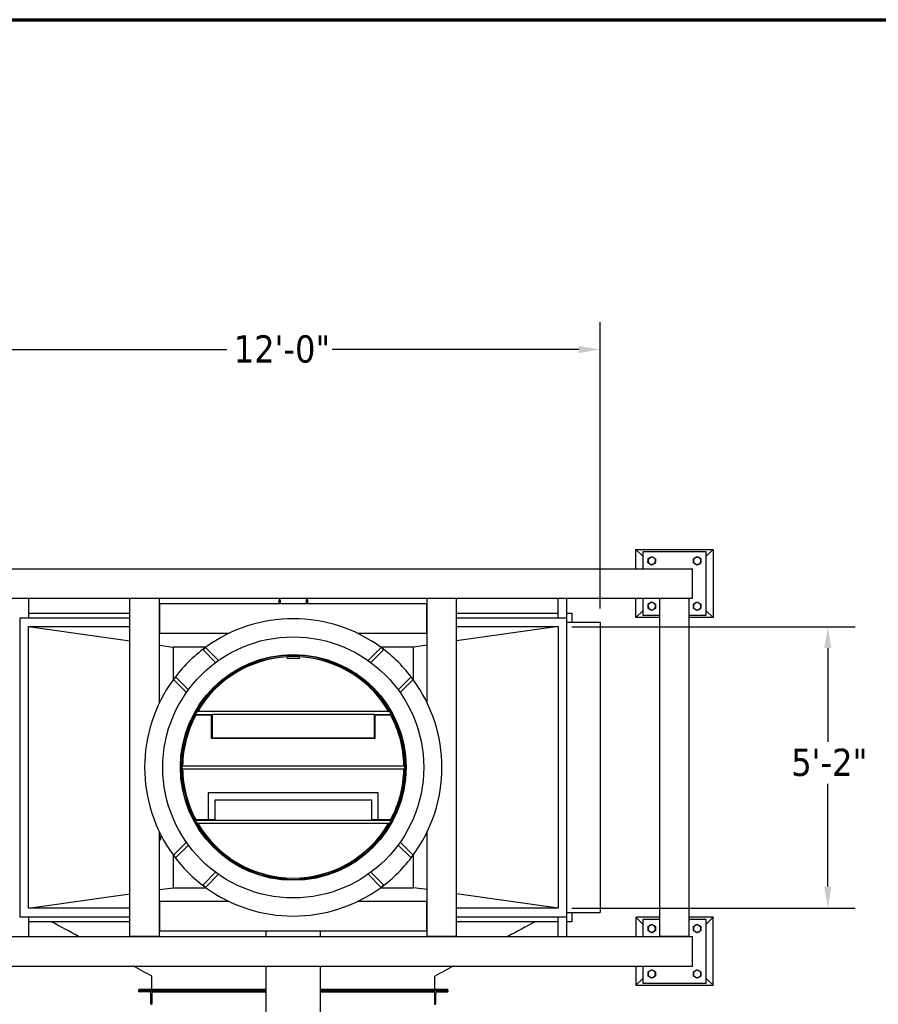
# Model space of a CAD drawing. Header units: inches. Extents: x 36 to 1719, y -84 to 1122.
# Tile 519 of 571: x 730 to 919, y 905 to 1122. Entities that reach past the tile are written whole.
import ezdxf

# ---------------------------------------------------------------- set-up
doc = ezdxf.new("R2010")
doc.units = ezdxf.units.IN
doc.header["$LTSCALE"] = 48
doc.header["$MEASUREMENT"] = 0
for name, color, linetype, lineweight in [('Border (ANSI)', 7, 'Continuous', 70), ('Dimension (ANSI)', 7, 'Continuous', 25), ('Visible (ANSI)', 7, 'Continuous', 30)]:
    doc.layers.add(name, color=color, linetype=linetype, lineweight=lineweight)
doc.styles.add('Note Text (ANSI)', font='tahoma.ttf')
doc.dimstyles.new('Architectural (ANSI)', dxfattribs={"dimscale": 48, "dimtxt": 0.125, "dimasz": 0.098425, "dimexe": 0.125, "dimexo": 0.0625, "dimgap": 0.031496, "dimtad": 0, "dimtih": 1, "dimtoh": 1, "dimdec": 4, "dimrnd": 1e-08, "dimzin": 3, "dimdsep": 46, "dimlunit": 4, "dimtxsty": 'Note Text (ANSI)', "dimcen": 0.09, "dimdle": 0.393701, "dimclrd": 256, "dimclre": 256, "dimclrt": 256, "dimadec": 0, "dimazin": 3, "dimtfac": 0.96, "dimtofl": 0, "dimtmove": 0, "dimatfit": 3, "dimfxl": 1, "dimfrac": 2, "dimtolj": 1, "dimtzin": 12, "dimlwd": -1, "dimlwe": -1, "dimarcsym": 0})

# ---------------------------------------------------------------- blocks, each defined once
blk = doc.blocks.new('Borders SUPERIOR BORDER')
at = {"layer": 'Border (ANSI)'}
blk.add_line((0.75, 23.375), (35.25, 23.375), dxfattribs=at)
blk = doc.blocks.new('*D18')
at = {"layer": 'Defpoints', "color": 0, "transparency": 16777216}
for p in [(857.6, 1049.36), (713.6, 989.3), (857.6, 989.3)]:
    blk.add_point(p, dxfattribs=at)
at = {"layer": 'Dimension (ANSI)', "transparency": 16777216}
for p, q in [((713.6, 992.3), (713.6, 1055.36)), ((857.6, 992.3), (857.6, 1055.36)), ((718.33, 1049.36), (775.35, 1049.36)), ((852.88, 1049.36), (798.57, 1049.36))]:
    blk.add_line(p, q, dxfattribs=at)
for points in [[(718.33, 1050.15), (718.33, 1048.57), (713.6, 1049.36)], [(852.88, 1050.15), (852.88, 1048.57), (857.6, 1049.36)]]:
    blk.add_solid(points, dxfattribs=at)
at = {"layer": 'Dimension (ANSI)', "transparency": 16777216, "insert": (776.86, 1052.48), "char_height": 6, "attachment_point": 1, "style": 'Note Text (ANSI)'}
blk.add_mtext('\\A1;12\'-0"', dxfattribs=at)
blk = doc.blocks.new('*D19')
at = {"layer": 'Defpoints', "color": 0, "transparency": 16777216}
for p in [(848.35, 988.3), (848.35, 926.3), (907.77, 926.3)]:
    blk.add_point(p, dxfattribs=at)
at = {"layer": 'Dimension (ANSI)', "transparency": 16777216}
for p, q in [((851.35, 988.3), (913.77, 988.3)), ((907.77, 983.58), (907.77, 962.94)), ((907.77, 931.03), (907.77, 953.67)), ((851.35, 926.3), (913.77, 926.3))]:
    blk.add_line(p, q, dxfattribs=at)
for points in [[(906.99, 983.58), (908.56, 983.58), (907.77, 988.3)], [(906.99, 931.03), (908.56, 931.03), (907.77, 926.3)]]:
    blk.add_solid(points, dxfattribs=at)
at = {"layer": 'Dimension (ANSI)', "transparency": 16777216, "insert": (899.72, 961.43), "char_height": 6, "attachment_point": 1, "style": 'Note Text (ANSI)'}
blk.add_mtext('\\A1;5\'-2"', dxfattribs=at)
blk = doc.blocks.new('*D22')
at = {"layer": 'Defpoints', "color": 0, "transparency": 16777216}
for p in [(702.01, 1001.05), (609.74, 760.49), (738.92, 760.49)]:
    blk.add_point(p, dxfattribs=at)
at = {"layer": 'Dimension (ANSI)', "transparency": 16777216}
for p, q in [((699.01, 1001.05), (603.74, 1001.05)), ((609.74, 996.33), (609.74, 900.57)), ((609.74, 765.22), (609.74, 889.97)), ((735.92, 760.49), (603.74, 760.49))]:
    blk.add_line(p, q, dxfattribs=at)
for points in [[(608.95, 996.33), (610.53, 996.33), (609.74, 1001.05)], [(608.95, 765.22), (610.53, 765.22), (609.74, 760.49)]]:
    blk.add_solid(points, dxfattribs=at)
at = {"layer": 'Dimension (ANSI)', "transparency": 16777216, "insert": (589.78, 899.06), "char_height": 6, "attachment_point": 1, "style": 'Note Text (ANSI)'}
blk.add_mtext('\\A1;20\'-0 9/16"', dxfattribs=at)

msp = doc.modelspace()

# ---------------------------------------------------------------- linework, layer by layer
at = {"layer": 'Visible (ANSI)'}
for p, q in [((865.47918, 1001.0529), (865.47918, 1005.3029)), ((865.47918, 1005.3029), (882.47918, 1005.3029)), ((865.47918, 1005.3029), (866.97918, 1003.8029)), ((866.97918, 1004.8029), (866.97918, 1001.0529)), ((880.97918, 1004.8029), (866.97918, 1004.8029)), ((882.47918, 1005.3029), (880.97918, 1003.8029)), ((880.97918, 990.8029), (880.97918, 1004.8029)), ((882.47918, 1005.3029), (882.47918, 990.3029)), ((702.01418, 1001.0529), (877.94418, 1001.0529)), ((877.94418, 994.5529), (877.94418, 1001.0529)), ((702.01418, 994.5529), (877.94418, 994.5529)), ((731.60418, 994.5529), (731.60418, 990.2029)), ((753.97918, 920.1129), (753.97918, 994.4929)), ((760.47918, 994.4929), (753.97918, 994.4929)), ((756.91739, 994.4929), (756.91739, 994.5529)), ((757.54097, 994.5529), (757.54097, 994.4929)), ((760.47918, 971.52656), (760.47918, 994.4929)), ((786.79168, 994.0624), (786.79168, 993.3029)), ((787.16668, 993.3029), (787.16668, 994.0624)), ((792.79168, 994.0624), (792.79168, 993.3029)), ((793.16668, 993.3029), (793.16668, 994.0624)), ((819.47918, 971.52656), (819.47918, 994.4929)), ((825.97918, 994.4929), (819.47918, 994.4929)), ((822.41739, 994.4929), (822.41739, 994.5529)), ((823.04097, 994.5529), (823.04097, 994.4929)), ((825.97918, 920.1129), (825.97918, 994.4929)), ((848.35418, 990.2029), (848.35418, 994.5529)), ((850.27418, 920.0529), (850.27418, 994.5529)), ((865.47918, 990.3029), (865.47918, 994.5529)), ((866.97918, 994.5529), (866.97918, 990.8029)), ((877.22918, 994.4929), (870.72918, 994.4929)), ((870.72918, 920.1129), (870.72918, 994.4929)), ((873.66739, 994.4929), (873.66739, 994.5529)), ((874.29097, 994.5529), (874.29097, 994.4929)), ((877.22918, 920.1129), (877.22918, 994.4929)), ((731.60418, 991.3039), (753.97918, 991.3039)), ((760.47918, 991.3039), (760.53918, 991.3039)), ((760.53918, 993.3029), (760.53918, 986.8029)), ((819.41918, 993.3029), (760.53918, 993.3029)), ((819.41918, 986.8029), (819.41918, 993.3029)), ((819.41918, 991.3039), (819.47918, 991.3039)), ((825.97918, 991.3039), (848.35418, 991.3039)), ((850.27418, 991.3039), (851.35518, 991.3039)), ((851.35518, 991.3039), (851.35518, 989.3029)), ((865.47918, 990.3029), (866.97918, 991.8029)), ((882.47918, 990.3029), (880.97918, 991.8029)), ((729.70418, 990.2029), (729.70418, 924.4029)), ((753.97918, 990.2029), (729.70418, 990.2029)), ((760.47918, 990.36468), (760.53918, 990.36468)), ((760.53918, 989.74111), (760.47918, 989.74111)), ((819.41918, 990.36468), (819.47918, 990.36468)), ((819.47918, 989.74111), (819.41918, 989.74111)), ((850.25418, 990.2029), (825.97918, 990.2029)), ((850.25418, 924.4029), (850.25418, 990.2029)), ((850.27418, 989.3029), (857.60418, 989.3029)), ((857.60418, 989.3029), (857.60418, 925.3029)), ((870.72918, 990.3029), (865.47918, 990.3029)), ((866.97918, 990.8029), (870.72918, 990.8029)), ((877.22918, 990.8029), (880.97918, 990.8029)), ((882.47918, 990.3029), (877.22918, 990.3029)), ((731.60418, 988.3029), (753.97918, 988.3029)), ((731.60418, 926.3029), (731.60418, 988.3029)), ((731.60418, 988.3029), (753.97918, 985.14407)), ((760.47918, 988.3029), (760.53918, 988.3029)), ((819.41918, 988.3029), (819.47918, 988.3029)), ((825.97918, 988.3029), (848.35418, 988.3029)), ((848.35418, 988.3029), (825.97918, 985.14407)), ((848.35418, 988.3029), (848.35418, 926.3029)), ((775.75552, 986.8029), (760.53918, 986.8029)), ((819.41918, 986.8029), (804.20284, 986.8029)), ((760.47918, 984.22643), (763.47918, 983.8029)), ((763.47918, 983.8029), (763.47918, 976.5464)), ((770.73568, 983.8029), (763.47918, 983.8029)), ((770.09812, 983.19437), (770.62845, 983.7247)), ((772.87842, 980.41407), (770.09812, 983.19437)), ((770.62845, 983.7247), (773.49519, 980.85795)), ((806.46317, 980.85795), (809.32992, 983.7247)), ((809.86025, 983.19437), (807.07995, 980.41407)), ((816.47918, 983.8029), (809.22269, 983.8029)), ((809.32992, 983.7247), (809.86025, 983.19437)), ((819.47918, 984.22643), (816.47918, 983.8029)), ((816.47918, 976.5464), (816.47918, 983.8029)), ((788.59021, 981.76349), (788.61855, 981.2643)), ((791.33981, 981.2643), (791.36816, 981.76349)), ((763.55738, 976.65363), (764.08771, 977.18396)), ((766.42413, 973.78689), (763.55738, 976.65363)), ((764.08771, 977.18396), (766.86801, 974.40366)), ((775.65373, 977.63876), (775.74345, 977.54904)), ((775.74345, 977.54904), (776.22146, 978.02706)), ((803.7369, 978.02706), (804.21492, 977.54904)), ((804.21492, 977.54904), (804.30463, 977.63876)), ((813.09035, 974.40366), (815.87065, 977.18396)), ((816.40098, 976.65363), (813.53424, 973.78689)), ((815.87065, 977.18396), (816.40098, 976.65363)), ((768.83422, 969.6779), (768.97918, 969.6779)), ((768.97918, 969.6779), (810.97918, 969.6779)), ((769.25502, 971.06062), (769.73304, 971.53863)), ((769.73304, 971.53863), (769.64332, 971.62835)), ((810.31504, 971.62835), (810.22533, 971.53863)), ((810.22533, 971.53863), (810.70334, 971.06062)), ((810.97918, 969.6779), (811.12414, 969.6779)), ((768.41279, 968.9279), (772.11254, 968.9279)), ((771.98754, 968.8029), (768.48754, 968.8029)), ((771.98754, 963.6779), (771.98754, 968.8029)), ((772.11254, 968.8029), (771.98754, 968.8029)), ((772.11254, 968.9279), (772.11254, 963.8029)), ((807.84582, 968.9279), (772.11254, 968.9279)), ((807.84582, 963.8029), (807.84582, 968.9279)), ((807.84582, 968.9279), (811.54558, 968.9279)), ((807.97082, 968.8029), (807.84582, 968.8029)), ((807.97082, 968.8029), (807.97082, 963.6779)), ((811.47082, 968.8029), (807.97082, 968.8029)), ((807.97082, 963.6779), (771.98754, 963.6779)), ((772.11254, 963.8029), (807.84582, 963.8029)), ((765.561, 959.30348), (765.68642, 959.30348)), ((814.27194, 959.30348), (814.39736, 959.30348)), ((765.48205, 957.6779), (765.60707, 957.6779)), ((765.48205, 956.9279), (765.60707, 956.9279)), ((765.60707, 957.6779), (814.3513, 957.6779)), ((814.3513, 956.9279), (765.60707, 956.9279)), ((814.3513, 957.6779), (814.47631, 957.6779)), ((814.3513, 956.9279), (814.47631, 956.9279)), ((771.23754, 951.6779), (771.23754, 945.8029)), ((808.72082, 951.6779), (771.23754, 951.6779)), ((772.73754, 950.1779), (807.22082, 950.1779)), ((772.73754, 945.8029), (772.73754, 950.1779)), ((807.22082, 950.1779), (807.22082, 945.8029)), ((808.72082, 945.8029), (808.72082, 951.6779)), ((768.41279, 945.6779), (772.11254, 945.6779)), ((768.48754, 945.8029), (771.23754, 945.8029)), ((771.23754, 945.8029), (772.73754, 945.8029)), ((772.11254, 945.8029), (772.11254, 945.6779)), ((772.11254, 945.6779), (807.84582, 945.6779)), ((807.22082, 945.8029), (808.72082, 945.8029)), ((807.84582, 945.6779), (807.84582, 945.8029)), ((807.84582, 945.6779), (811.54558, 945.6779)), ((808.72082, 945.8029), (811.47082, 945.8029)), ((768.83422, 944.9279), (768.97918, 944.9279)), ((810.97918, 944.9279), (768.97918, 944.9279)), ((769.73304, 943.06716), (769.25502, 943.54518)), ((810.70334, 943.54518), (810.22533, 943.06716)), ((810.97918, 944.9279), (811.12414, 944.9279)), ((760.47918, 920.1129), (760.47918, 943.07924)), ((760.47918, 942.14298), (760.73669, 942.14298)), ((760.47918, 941.76859), (760.73669, 941.76859)), ((760.47918, 941.39298), (760.73669, 941.39298)), ((760.47918, 941.39175), (760.73669, 941.39175)), ((760.77018, 942.14236), (760.77018, 942.14237)), ((760.77018, 941.95578), (760.77018, 942.14236)), ((760.77018, 941.58078), (760.77018, 941.95578)), ((760.77018, 941.39237), (760.77018, 941.58078)), ((760.77018, 941.39236), (760.77018, 941.39237)), ((760.77018, 941.39236), (760.77018, 941.39236)), ((769.64332, 942.97745), (769.73304, 943.06716)), ((810.22533, 943.06716), (810.31504, 942.97745)), ((819.47918, 920.1129), (819.47918, 943.07924)), ((763.55738, 937.95216), (766.42413, 940.81891)), ((766.86801, 940.20213), (764.08771, 937.42183)), ((815.87065, 937.42183), (813.09035, 940.20213)), ((813.53424, 940.81891), (816.40098, 937.95216)), ((763.47918, 938.05939), (763.47918, 930.8029)), ((764.08771, 937.42183), (763.55738, 937.95216)), ((775.74345, 937.05675), (775.65373, 936.96704)), ((776.22146, 936.57874), (775.74345, 937.05675)), ((804.21492, 937.05675), (803.7369, 936.57874)), ((804.30463, 936.96704), (804.21492, 937.05675)), ((816.40098, 937.95216), (815.87065, 937.42183)), ((816.47918, 930.8029), (816.47918, 938.05939)), ((770.09812, 931.41143), (772.87842, 934.19172)), ((773.49519, 933.74784), (770.62845, 930.8811)), ((783.97918, 933.6779), (783.97918, 933.54895)), ((788.5973, 932.9671), (788.59021, 932.8423)), ((791.36816, 932.8423), (791.36107, 932.9671)), ((795.97918, 933.6779), (795.97918, 933.54895)), ((809.32992, 930.8811), (806.46317, 933.74784)), ((807.07995, 934.19172), (809.86025, 931.41143)), ((760.47918, 930.37937), (763.47918, 930.8029)), ((763.47918, 930.8029), (770.73568, 930.8029)), ((770.62845, 930.8811), (770.09812, 931.41143)), ((809.22269, 930.8029), (816.47918, 930.8029)), ((809.86025, 931.41143), (809.32992, 930.8811)), ((819.47918, 930.37937), (816.47918, 930.8029)), ((731.60418, 926.3029), (753.97918, 929.46172)), ((848.35418, 926.3029), (825.97918, 929.46172)), ((753.97918, 926.3029), (731.60418, 926.3029)), ((760.53918, 926.3029), (760.47918, 926.3029)), ((760.53918, 927.8029), (775.75552, 927.8029)), ((760.53918, 927.8029), (760.53918, 921.3029)), ((804.20284, 927.8029), (819.41918, 927.8029)), ((819.41918, 921.3029), (819.41918, 927.8029)), ((819.47918, 926.3029), (819.41918, 926.3029)), ((848.35418, 926.3029), (825.97918, 926.3029)), ((729.70418, 924.4029), (753.97918, 924.4029)), ((731.60418, 924.4029), (731.60418, 920.0529)), ((760.47918, 924.86468), (760.53918, 924.86468)), ((760.53918, 924.24111), (760.47918, 924.24111)), ((819.41918, 924.86468), (819.47918, 924.86468)), ((819.47918, 924.24111), (819.41918, 924.24111)), ((825.97918, 924.4029), (850.25418, 924.4029)), ((848.35418, 920.0529), (848.35418, 924.4029)), ((850.27418, 925.3029), (857.60418, 925.3029)), ((851.35518, 925.3029), (851.35518, 923.3039)), ((865.47918, 924.3029), (865.47918, 920.0529)), ((870.72918, 924.3029), (865.47918, 924.3029)), ((865.47918, 924.3029), (866.97918, 922.8029)), ((882.47918, 924.3029), (877.22918, 924.3029)), ((882.47918, 924.3029), (880.97918, 922.8029)), ((882.47918, 909.3029), (882.47918, 924.3029)), ((753.97918, 923.3039), (731.60418, 923.3039)), ((760.53918, 923.3039), (760.47918, 923.3039)), ((819.47918, 923.3039), (819.41918, 923.3039)), ((848.35418, 923.3039), (825.97918, 923.3039)), ((851.35518, 923.3039), (850.27418, 923.3039)), ((866.97918, 923.8029), (866.97918, 920.0529)), ((870.72918, 923.8029), (866.97918, 923.8029)), ((880.97918, 923.8029), (877.22918, 923.8029)), ((880.97918, 909.8029), (880.97918, 923.8029)), ((702.01418, 920.0529), (877.94418, 920.0529)), ((753.97918, 920.1129), (760.47918, 920.1129)), ((756.91739, 920.0529), (756.91739, 920.1129)), ((757.54097, 920.1129), (757.54097, 920.0529)), ((760.53918, 921.3029), (819.41918, 921.3029)), ((783.97918, 920.0529), (783.97918, 921.3029)), ((795.97918, 920.0529), (795.97918, 921.3029)), ((819.47918, 920.1129), (825.97918, 920.1129)), ((822.41739, 920.0529), (822.41739, 920.1129)), ((823.04097, 920.1129), (823.04097, 920.0529)), ((870.72918, 920.1129), (877.22918, 920.1129)), ((873.66739, 920.0529), (873.66739, 920.1129)), ((874.29097, 920.1129), (874.29097, 920.0529)), ((877.94418, 913.5529), (877.94418, 920.0529)), ((702.01418, 913.5529), (877.94418, 913.5529)), ((783.97918, 854.7154), (783.97918, 913.5529)), ((795.97918, 854.7154), (795.97918, 913.5529)), ((865.47918, 913.5529), (865.47918, 909.3029)), ((866.97918, 913.5529), (866.97918, 909.8029)), ((758.79268, 908.4289), (758.79268, 911.3173)), ((821.16768, 908.4289), (821.16768, 911.3173)), ((865.47918, 909.3029), (866.97918, 910.8029)), ((865.47918, 909.3029), (882.47918, 909.3029)), ((866.97918, 909.8029), (880.97918, 909.8029)), ((882.47918, 909.3029), (880.97918, 910.8029)), ((755.82393, 908.0564), (755.82393, 908.1164)), ((755.82393, 908.1164), (758.82393, 908.1164)), ((755.98018, 908.4289), (783.97918, 908.4289)), ((755.98018, 908.4289), (755.98018, 908.2414)), ((755.98018, 908.2414), (783.97918, 908.2414)), ((758.19393, 907.8664), (756.01393, 907.8664)), ((758.57393, 905.3064), (758.57393, 907.4864)), ((758.82393, 908.1164), (758.82393, 905.1164)), ((758.82393, 908.1164), (783.97918, 908.1164)), ((758.82393, 908.0564), (758.82393, 908.1164)), ((758.82393, 907.8664), (783.97918, 907.8664)), ((795.97918, 908.4289), (823.98018, 908.4289)), ((795.97918, 908.2414), (823.98018, 908.2414)), ((795.97918, 908.1164), (821.13633, 908.1164)), ((795.97918, 907.8664), (821.13633, 907.8664)), ((824.13633, 908.1164), (821.13633, 908.1164)), ((821.13633, 908.1164), (821.13633, 905.1164)), ((821.13633, 908.0564), (821.13633, 908.1164)), ((821.38633, 905.3064), (821.38633, 907.4864)), ((821.76633, 907.8664), (823.94633, 907.8664)), ((823.98018, 908.4289), (823.98018, 908.2414)), ((824.13633, 908.0564), (824.13633, 908.1164)), ((758.82393, 905.1164), (758.76393, 905.1164)), ((821.13633, 905.1164), (821.19633, 905.1164))]:
    msp.add_line(p, q, dxfattribs=at)
for radius in [28.75, 24.875, 24.75, 24.5]:
    msp.add_circle((789.97918, 957.3029), radius, dxfattribs=at)
for centre, radius, start, end in [((868.97918, 1002.8029), 0.8125, 174.8071497, 234.8071497), ((868.97918, 1002.8029), 0.8125, 114.8071497, 174.8071497), ((868.97918, 1002.8029), 0.8125, 234.8071497, 294.8071497), ((868.97918, 1002.8029), 0.8125, 54.8071497, 114.8071497), ((868.97918, 1002.8029), 0.8125, 294.8071497, 354.8071497), ((868.97918, 1002.8029), 0.8125, 354.8071497, 54.8071497), ((878.97918, 1002.8029), 0.8125, 120, 180), ((878.97918, 1002.8029), 0.8125, 180, 240), ((878.97918, 1002.8029), 0.8125, 60, 120), ((878.97918, 1002.8029), 0.8125, 240, 300), ((878.97918, 1002.8029), 0.8125, 0, 60), ((878.97918, 1002.8029), 0.8125, 300, 0), ((786.97918, 994.0624), 0.1875, 0, 180), ((792.97918, 994.0624), 0.1875, 0, 180), ((868.97918, 992.8029), 0.8125, 117.5537863, 177.5537863), ((868.97918, 992.8029), 0.8125, 57.5537863, 117.5537863), ((868.97918, 992.8029), 0.8125, 357.5537863, 57.5537863), ((878.97918, 992.8029), 0.8125, 120, 180), ((878.97918, 992.8029), 0.8125, 60, 120), ((878.97918, 992.8029), 0.8125, 0, 60), ((868.97918, 992.8029), 0.8125, 177.5537863, 237.5537863), ((868.97918, 992.8029), 0.8125, 237.5537863, 297.5537863), ((868.97918, 992.8029), 0.8125, 297.5537863, 357.5537863), ((878.97918, 992.8029), 0.8125, 180, 240), ((878.97918, 992.8029), 0.8125, 240, 300), ((878.97918, 992.8029), 0.8125, 300, 0), ((789.97918, 957.3029), 32.75, 53.7817906, 126.2182094), ((789.97918, 957.3029), 32.75, 126.2182094, 143.7817906), ((789.97918, 957.3029), 32.75, 36.2182094, 53.7817906), ((789.97918, 957.3029), 24.375, 93.25, 149.4897626), ((789.97918, 957.3029), 24, 86.75, 93.25), ((789.97918, 957.3029), 24.375, 30.5102374, 86.75), ((789.97918, 957.3029), 32.75, 143.7817906, 216.2182094), ((789.97918, 957.3029), 32.75, 323.7817906, 36.2182094), ((789.97918, 957.3029), 24.375, 151.8491312, 179.1184917), ((789.97918, 957.3029), 24.375, 0.8815083, 28.1508688), ((789.97918, 957.3029), 24.375, 180.8815083, 208.1508688), ((789.97918, 957.3029), 24.375, 331.8491312, 359.1184917), ((789.97918, 957.3029), 24.375, 210.5102374, 329.4897626), ((789.97918, 957.3029), 32.75, 216.2182094, 233.7817906), ((789.97918, 957.3029), 32.75, 306.2182094, 323.7817906), ((789.97918, 957.3029), 32.75, 233.7817906, 306.2182094), ((868.97918, 921.8029), 0.8125, 120, 180), ((868.97918, 921.8029), 0.8125, 180, 240), ((868.97918, 921.8029), 0.8125, 60, 120), ((868.97918, 921.8029), 0.8125, 0, 60), ((868.97918, 921.8029), 0.8125, 300, 0), ((878.97918, 921.8029), 0.8125, 120, 180), ((878.97918, 921.8029), 0.8125, 180, 240), ((878.97918, 921.8029), 0.8125, 60, 120), ((878.97918, 921.8029), 0.8125, 0, 60), ((878.97918, 921.8029), 0.8125, 300, 0), ((868.97918, 921.8029), 0.8125, 240, 300), ((878.97918, 921.8029), 0.8125, 240, 300), ((868.97918, 911.8029), 0.8125, 120, 180), ((868.97918, 911.8029), 0.8125, 180, 240), ((868.97918, 911.8029), 0.8125, 60, 120), ((868.97918, 911.8029), 0.8125, 240, 300), ((868.97918, 911.8029), 0.8125, 0, 60), ((868.97918, 911.8029), 0.8125, 300, 0), ((878.97918, 911.8029), 0.8125, 120, 180), ((878.97918, 911.8029), 0.8125, 180, 240), ((878.97918, 911.8029), 0.8125, 60, 120), ((878.97918, 911.8029), 0.8125, 240, 300), ((878.97918, 911.8029), 0.8125, 0, 60), ((878.97918, 911.8029), 0.8125, 300, 0), ((756.01393, 908.0564), 0.19, 180, 270), ((758.19393, 907.4864), 0.38, 0, 90), ((821.76633, 907.4864), 0.38, 90, 180), ((823.94633, 908.0564), 0.19, 270, 0), ((758.76393, 905.3064), 0.19, 180, 270), ((821.19633, 905.3064), 0.19, 270, 0)]:
    msp.add_arc(centre, radius, start, end, dxfattribs=at)
for points, weights in [([(868.12756, 1002.40926), (868.15031, 1002.65962), (868.17002, 1002.87644)], [1, 1.0379548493, 1]), ([(868.51091, 1002.13891), (868.333, 1002.26438), (868.12756, 1002.40926)], [1, 1.0379548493, 1]), ([(868.17002, 1002.87644), (868.18972, 1003.09325), (868.21247, 1003.34361)], [1, 1.0379548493, 1]), ([(868.21247, 1003.34361), (868.44067, 1003.44908), (868.63828, 1003.54042)], [1, 1.0379548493, 1]), ([(868.89427, 1001.86855), (868.68883, 1002.01344), (868.51091, 1002.13891)], [1, 1.0379548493, 1]), ([(868.63828, 1003.54042), (868.8359, 1003.63177), (869.0641, 1003.73724)], [1, 1.0379548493, 1]), ([(869.32008, 1002.06537), (869.12246, 1001.97403), (868.89427, 1001.86855)], [1, 1.0379548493, 1]), ([(869.0641, 1003.73724), (869.26953, 1003.59236), (869.44745, 1003.46689)], [1, 1.0379548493, 1]), ([(869.74589, 1002.26219), (869.5177, 1002.15671), (869.32008, 1002.06537)], [1, 1.0379548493, 1]), ([(869.44745, 1003.46689), (869.62537, 1003.34141), (869.8308, 1003.19653)], [1, 1.0379548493, 1]), ([(869.78835, 1002.72936), (869.76864, 1002.51254), (869.74589, 1002.26219)], [1, 1.0379548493, 1]), ([(869.8308, 1003.19653), (869.80805, 1002.94617), (869.78835, 1002.72936)], [1, 1.0379548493, 1]), ([(878.16668, 1003.27199), (878.38439, 1003.39769), (878.57293, 1003.50654)], [1, 1.0379548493, 1]), ([(878.16668, 1002.8029), (878.16668, 1003.02061), (878.16668, 1003.27199)], [1, 1.0379548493, 1]), ([(878.16668, 1002.3338), (878.16668, 1002.58519), (878.16668, 1002.8029)], [1, 1.0379548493, 1]), ([(878.57293, 1002.09925), (878.38439, 1002.20811), (878.16668, 1002.3338)], [1, 1.0379548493, 1]), ([(878.57293, 1003.50654), (878.76147, 1003.6154), (878.97918, 1003.74109)], [1, 1.0379548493, 1]), ([(878.97918, 1001.8647), (878.76147, 1001.9904), (878.57293, 1002.09925)], [1, 1.0379548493, 1]), ([(878.97918, 1003.74109), (879.19689, 1003.6154), (879.38543, 1003.50654)], [1, 1.0379548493, 1]), ([(879.38543, 1002.09925), (879.19689, 1001.9904), (878.97918, 1001.8647)], [1, 1.0379548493, 1]), ([(879.38543, 1003.50654), (879.57397, 1003.39769), (879.79168, 1003.27199)], [1, 1.0379548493, 1]), ([(879.79168, 1002.3338), (879.57397, 1002.20811), (879.38543, 1002.09925)], [1, 1.0379548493, 1]), ([(879.79168, 1003.27199), (879.79168, 1003.02061), (879.79168, 1002.8029)], [1, 1.0379548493, 1]), ([(879.79168, 1002.8029), (879.79168, 1002.58519), (879.79168, 1002.3338)], [1, 1.0379548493, 1]), ([(868.18744, 993.30625), (868.41032, 993.42253), (868.60333, 993.52324)], [1, 1.0379548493, 1]), ([(868.60333, 993.52324), (868.79635, 993.62395), (869.01923, 993.74024)], [1, 1.0379548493, 1]), ([(869.01923, 993.74024), (869.23137, 993.60537), (869.41509, 993.48856)], [1, 1.0379548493, 1]), ([(869.41509, 993.48856), (869.59882, 993.37176), (869.81096, 993.23689)], [1, 1.0379548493, 1]), ([(878.16668, 993.27199), (878.38439, 993.39769), (878.57293, 993.50654)], [1, 1.0379548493, 1]), ([(878.57293, 993.50654), (878.76147, 993.6154), (878.97918, 993.74109)], [1, 1.0379548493, 1]), ([(878.97918, 993.74109), (879.19689, 993.6154), (879.38543, 993.50654)], [1, 1.0379548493, 1]), ([(879.38543, 993.50654), (879.57397, 993.39769), (879.79168, 993.27199)], [1, 1.0379548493, 1]), ([(868.1474, 992.36891), (868.15813, 992.62007), (868.16742, 992.83758)], [1, 1.0379548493, 1]), ([(868.54327, 992.11723), (868.35955, 992.23404), (868.1474, 992.36891)], [1, 1.0379548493, 1]), ([(868.16742, 992.83758), (868.17671, 993.05509), (868.18744, 993.30625)], [1, 1.0379548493, 1]), ([(868.93914, 991.86556), (868.72699, 992.00043), (868.54327, 992.11723)], [1, 1.0379548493, 1]), ([(869.35503, 992.08255), (869.16201, 991.98185), (868.93914, 991.86556)], [1, 1.0379548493, 1]), ([(869.77092, 992.29955), (869.54804, 992.18326), (869.35503, 992.08255)], [1, 1.0379548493, 1]), ([(869.79094, 992.76822), (869.78165, 992.55071), (869.77092, 992.29955)], [1, 1.0379548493, 1]), ([(869.81096, 993.23689), (869.80023, 992.98573), (869.79094, 992.76822)], [1, 1.0379548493, 1]), ([(878.16668, 992.8029), (878.16668, 993.02061), (878.16668, 993.27199)], [1, 1.0379548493, 1]), ([(878.16668, 992.3338), (878.16668, 992.58519), (878.16668, 992.8029)], [1, 1.0379548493, 1]), ([(878.57293, 992.09925), (878.38439, 992.20811), (878.16668, 992.3338)], [1, 1.0379548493, 1]), ([(878.97918, 991.8647), (878.76147, 991.9904), (878.57293, 992.09925)], [1, 1.0379548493, 1]), ([(879.38543, 992.09925), (879.19689, 991.9904), (878.97918, 991.8647)], [1, 1.0379548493, 1]), ([(879.79168, 992.3338), (879.57397, 992.20811), (879.38543, 992.09925)], [1, 1.0379548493, 1]), ([(879.79168, 993.27199), (879.79168, 993.02061), (879.79168, 992.8029)], [1, 1.0379548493, 1]), ([(879.79168, 992.8029), (879.79168, 992.58519), (879.79168, 992.3338)], [1, 1.0379548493, 1]), ([(760.77018, 941.95578), (760.77018, 942.04266), (760.73669, 942.14298)], [1, 1.0379548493, 1]), ([(760.73669, 942.14298), (760.77002, 942.14265), (760.77018, 942.14237)], [1, 1.03776145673, 1.00038481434]), ([(760.73669, 941.76859), (760.77018, 941.86891), (760.77018, 941.95578)], [1, 1.0379548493, 1]), ([(760.77018, 941.58078), (760.77018, 941.66795), (760.73669, 941.76859)], [1, 1.0379548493, 1]), ([(760.73669, 941.39298), (760.77018, 941.49362), (760.77018, 941.58078)], [1, 1.0379548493, 1]), ([(760.77018, 941.39237), (760.77018, 941.39265), (760.73669, 941.39298)], [1, 1.0379548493, 1]), ([(760.73669, 941.39175), (760.77018, 941.39208), (760.77018, 941.39237)], [1, 1.0379548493, 1]), ([(868.16668, 922.27199), (868.38439, 922.39769), (868.57293, 922.50654)], [1, 1.0379548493, 1]), ([(868.16668, 921.8029), (868.16668, 922.02061), (868.16668, 922.27199)], [1, 1.0379548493, 1]), ([(868.16668, 921.3338), (868.16668, 921.58519), (868.16668, 921.8029)], [1, 1.0379548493, 1]), ([(868.57293, 922.50654), (868.76147, 922.6154), (868.97918, 922.74109)], [1, 1.0379548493, 1]), ([(868.97918, 922.74109), (869.19689, 922.6154), (869.38543, 922.50654)], [1, 1.0379548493, 1]), ([(869.38543, 922.50654), (869.57397, 922.39769), (869.79168, 922.27199)], [1, 1.0379548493, 1]), ([(869.79168, 922.27199), (869.79168, 922.02061), (869.79168, 921.8029)], [1, 1.0379548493, 1]), ([(869.79168, 921.8029), (869.79168, 921.58519), (869.79168, 921.3338)], [1, 1.0379548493, 1]), ([(878.16668, 922.27199), (878.38439, 922.39769), (878.57293, 922.50654)], [1, 1.0379548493, 1]), ([(878.16668, 921.8029), (878.16668, 922.02061), (878.16668, 922.27199)], [1, 1.0379548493, 1]), ([(878.16668, 921.3338), (878.16668, 921.58519), (878.16668, 921.8029)], [1, 1.0379548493, 1]), ([(878.57293, 922.50654), (878.76147, 922.6154), (878.97918, 922.74109)], [1, 1.0379548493, 1]), ([(878.97918, 922.74109), (879.19689, 922.6154), (879.38543, 922.50654)], [1, 1.0379548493, 1]), ([(879.38543, 922.50654), (879.57397, 922.39769), (879.79168, 922.27199)], [1, 1.0379548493, 1]), ([(879.79168, 922.27199), (879.79168, 922.02061), (879.79168, 921.8029)], [1, 1.0379548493, 1]), ([(879.79168, 921.8029), (879.79168, 921.58519), (879.79168, 921.3338)], [1, 1.0379548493, 1]), ([(868.57293, 921.09925), (868.38439, 921.20811), (868.16668, 921.3338)], [1, 1.0379548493, 1]), ([(868.97918, 920.8647), (868.76147, 920.9904), (868.57293, 921.09925)], [1, 1.0379548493, 1]), ([(869.38543, 921.09925), (869.19689, 920.9904), (868.97918, 920.8647)], [1, 1.0379548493, 1]), ([(869.79168, 921.3338), (869.57397, 921.20811), (869.38543, 921.09925)], [1, 1.0379548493, 1]), ([(878.57293, 921.09925), (878.38439, 921.20811), (878.16668, 921.3338)], [1, 1.0379548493, 1]), ([(878.97918, 920.8647), (878.76147, 920.9904), (878.57293, 921.09925)], [1, 1.0379548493, 1]), ([(879.38543, 921.09925), (879.19689, 920.9904), (878.97918, 920.8647)], [1, 1.0379548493, 1]), ([(879.79168, 921.3338), (879.57397, 921.20811), (879.38543, 921.09925)], [1, 1.0379548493, 1]), ([(868.16668, 912.27199), (868.38439, 912.39769), (868.57293, 912.50654)], [1, 1.0379548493, 1]), ([(868.16668, 911.8029), (868.16668, 912.02061), (868.16668, 912.27199)], [1, 1.0379548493, 1]), ([(868.16668, 911.3338), (868.16668, 911.58519), (868.16668, 911.8029)], [1, 1.0379548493, 1]), ([(868.57293, 911.09925), (868.38439, 911.20811), (868.16668, 911.3338)], [1, 1.0379548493, 1]), ([(868.57293, 912.50654), (868.76147, 912.6154), (868.97918, 912.74109)], [1, 1.0379548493, 1]), ([(868.97918, 910.8647), (868.76147, 910.9904), (868.57293, 911.09925)], [1, 1.0379548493, 1]), ([(868.97918, 912.74109), (869.19689, 912.6154), (869.38543, 912.50654)], [1, 1.0379548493, 1]), ([(869.38543, 911.09925), (869.19689, 910.9904), (868.97918, 910.8647)], [1, 1.0379548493, 1]), ([(869.38543, 912.50654), (869.57397, 912.39769), (869.79168, 912.27199)], [1, 1.0379548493, 1]), ([(869.79168, 911.3338), (869.57397, 911.20811), (869.38543, 911.09925)], [1, 1.0379548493, 1]), ([(869.79168, 912.27199), (869.79168, 912.02061), (869.79168, 911.8029)], [1, 1.0379548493, 1]), ([(869.79168, 911.8029), (869.79168, 911.58519), (869.79168, 911.3338)], [1, 1.0379548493, 1]), ([(878.16668, 912.27199), (878.38439, 912.39769), (878.57293, 912.50654)], [1, 1.0379548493, 1]), ([(878.16668, 911.8029), (878.16668, 912.02061), (878.16668, 912.27199)], [1, 1.0379548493, 1]), ([(878.16668, 911.3338), (878.16668, 911.58519), (878.16668, 911.8029)], [1, 1.0379548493, 1]), ([(878.57293, 911.09925), (878.38439, 911.20811), (878.16668, 911.3338)], [1, 1.0379548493, 1]), ([(878.57293, 912.50654), (878.76147, 912.6154), (878.97918, 912.74109)], [1, 1.0379548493, 1]), ([(878.97918, 910.8647), (878.76147, 910.9904), (878.57293, 911.09925)], [1, 1.0379548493, 1]), ([(878.97918, 912.74109), (879.19689, 912.6154), (879.38543, 912.50654)], [1, 1.0379548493, 1]), ([(879.38543, 911.09925), (879.19689, 910.9904), (878.97918, 910.8647)], [1, 1.0379548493, 1]), ([(879.38543, 912.50654), (879.57397, 912.39769), (879.79168, 912.27199)], [1, 1.0379548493, 1]), ([(879.79168, 911.3338), (879.57397, 911.20811), (879.38543, 911.09925)], [1, 1.0379548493, 1]), ([(879.79168, 912.27199), (879.79168, 912.02061), (879.79168, 911.8029)], [1, 1.0379548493, 1]), ([(879.79168, 911.8029), (879.79168, 911.58519), (879.79168, 911.3338)], [1, 1.0379548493, 1])]:
    msp.add_rational_spline(points, weights, degree=2, dxfattribs=at)
for points in [[(742.68958, 920.0529), (740.69164, 921.13668), (738.69401, 922.22027), (736.69628, 923.3039)], [(843.26408, 923.3039), (841.26635, 922.22027), (839.26873, 921.13668), (837.27079, 920.0529)], [(758.79268, 911.3173), (757.41886, 912.06261), (756.04527, 912.80778), (754.67177, 913.5529)], [(825.28859, 913.5529), (823.91509, 912.80778), (822.54151, 912.06261), (821.16768, 911.3173)]]:
    msp.add_open_spline(points, degree=3, dxfattribs=at)

# ---------------------------------------------------------------- block references
at = {"xscale": 48, "yscale": 48, "zscale": 48}
msp.add_blockref('Borders SUPERIOR BORDER', (0, 0), dxfattribs=at)

# ---------------------------------------------------------------- dimensions: what is measured, and where the dimension line sits
at = {"layer": 'Dimension (ANSI)'}
for base, p1, p2, angle, override, picture, middle in [((857.60418, 1049.35824), (713.60418, 989.3029), (857.60418, 989.3029), 180, {"dimgap": 0.031496, "dimtih": 0, "dimtoh": 0, "dimdec": 4, "dimlfac": 1, "dimtol": 0, "dimlim": 0, "dimtp": 0, "dimtm": 0, "dimtdec": 2, "dimatfit": 1}, '*D18', (786.96122, 1049.35824)), ((609.7408, 760.4914), (702.01418, 1001.0529), (738.91768, 760.4914), 270, {"dimgap": 0.031496, "dimdec": 4, "dimlfac": 1, "dimtol": 0, "dimlim": 0, "dimtp": 0, "dimtm": 0, "dimtdec": 2, "dimatfit": 1}, '*D22', (609.7408, 895.27215)), ((907.77496, 926.3029), (848.35418, 988.3029), (848.35418, 926.3029), 90, {"dimgap": 0.031496, "dimdec": 4, "dimlfac": 1, "dimtol": 0, "dimlim": 0, "dimtp": 0, "dimtm": 0, "dimtdec": 2, "dimatfit": 1}, '*D19', (907.77496, 958.3029))]:
    dim = msp.add_linear_dim(base=base, p1=p1, p2=p2, angle=angle, dimstyle='Architectural (ANSI)', override=override, dxfattribs=at)
    dim.commit()
    dim.dimension.update_dxf_attribs({"geometry": picture, "text_midpoint": middle, "dimtype": 160})

doc.saveas('drawing.dxf')
